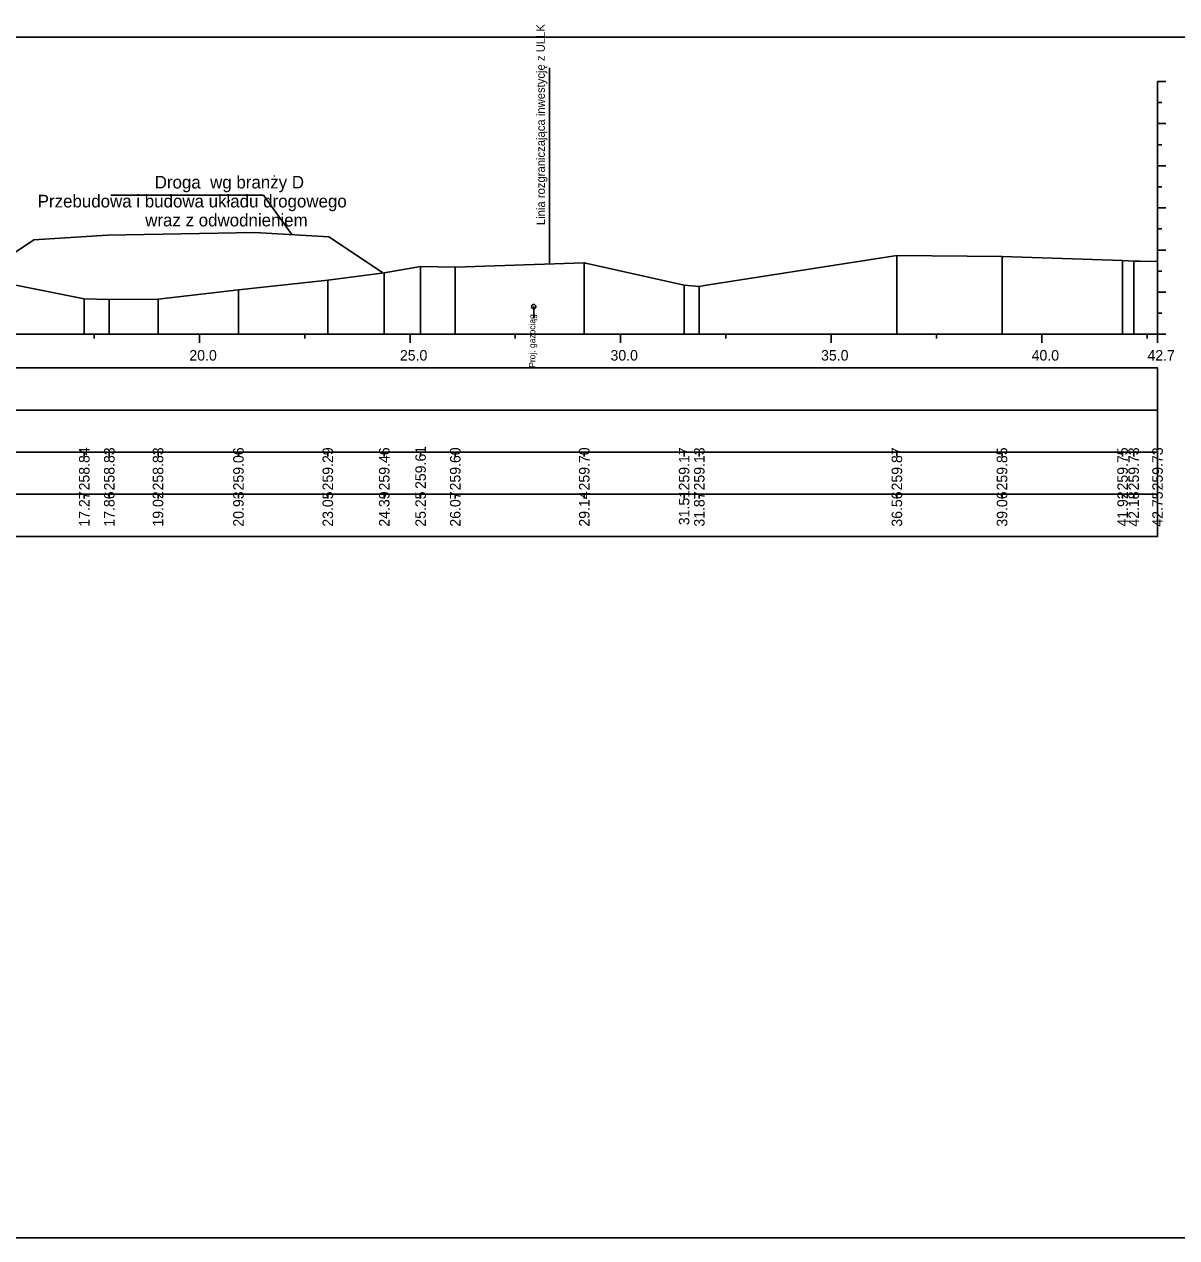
# Model space of a CAD drawing. Extents: x 6516023 to 6560129, y 5513077 to 5529206.
# Drawn here: x 6517871.05 to 6517898.42, y 5514518.16 to 5514546.97 of the extents above; entities that cross this region are included whole.
import ezdxf

# ---------------------------------------------------------------- set-up
doc = ezdxf.new("R2010")
doc.units = 0
for name, color, linetype in [('TOR_PRZEK_P-inne branze', 7, 'Continuous'), ('TOR_PRZEK_P-kable', 7, 'Continuous'), ('TOR_PRZEK_P-tabelka istniejace', 7, 'Continuous'), ('TOR_PRZEK_P-tabelka projektowane', 7, 'Continuous'), ('TOR_PRZEK_P-teren istniejacy', 7, 'Continuous'), ('TOR_PRZEK_P-uklad odniesienia', 7, 'Continuous'), ('TOR_PS_T-granica PKP-projektowana', 7, 'Continuous'), ('TOR_RAMKI-ramka+tabelka 1', 7, 'Continuous')]:
    doc.layers.add(name, color=color, linetype=linetype)

msp = doc.modelspace()

# ---------------------------------------------------------------- linework, layer by layer
at = {"layer": 'TOR_PRZEK_P-inne branze'}
for p, q in [((6517876.731, 5514542.907), (6517873.106, 5514542.907)), ((6517877.407, 5514541.973), (6517876.731, 5514542.907))]:
    msp.add_line(p, q, dxfattribs=at)
msp.add_lwpolyline([(6517869.793, 5514540.858), (6517871.282, 5514541.85), (6517873.032, 5514541.955), (6517874.782, 5514541.99), (6517876.532, 5514542.025), (6517878.282, 5514541.92), (6517879.558, 5514541.069)], dxfattribs=at)
at = {"layer": 'TOR_PRZEK_P-kable'}
msp.add_line((6517883.151, 5514540.263), (6517883.151, 5514539.993), dxfattribs=at)
msp.add_circle((6517883.151, 5514540.263), 0.05, dxfattribs=at)
at = {"layer": 'TOR_PRZEK_P-tabelka istniejace'}
for p, q in [((6517872.478, 5514536.706), (6517872.478, 5514536.806)), ((6517873.072, 5514536.706), (6517873.072, 5514536.806)), ((6517874.229, 5514536.706), (6517874.229, 5514536.806)), ((6517876.139, 5514536.706), (6517876.139, 5514536.806)), ((6517878.261, 5514536.706), (6517878.261, 5514536.806)), ((6517879.601, 5514536.706), (6517879.601, 5514536.806)), ((6517880.464, 5514536.706), (6517880.464, 5514536.806)), ((6517881.287, 5514536.706), (6517881.287, 5514536.806)), ((6517884.35, 5514536.706), (6517884.35, 5514536.806)), ((6517886.722, 5514536.706), (6517886.722, 5514536.806)), ((6517887.082, 5514536.706), (6517887.082, 5514536.806)), ((6517891.774, 5514536.706), (6517891.774, 5514536.806)), ((6517894.27, 5514536.706), (6517894.27, 5514536.806)), ((6517897.133, 5514536.706), (6517897.133, 5514536.806)), ((6517897.397, 5514536.706), (6517897.397, 5514536.806)), ((6517897.963, 5514536.706), (6517897.963, 5514536.806)), ((6517814.163, 5514535.806), (6517897.963, 5514535.806)), ((6517872.478, 5514535.706), (6517872.478, 5514535.806)), ((6517873.072, 5514535.706), (6517873.072, 5514535.806)), ((6517874.229, 5514535.706), (6517874.229, 5514535.806)), ((6517876.139, 5514535.706), (6517876.139, 5514535.806)), ((6517878.261, 5514535.706), (6517878.261, 5514535.806)), ((6517879.601, 5514535.706), (6517879.601, 5514535.806)), ((6517880.464, 5514535.706), (6517880.464, 5514535.806)), ((6517881.287, 5514535.706), (6517881.287, 5514535.806)), ((6517884.35, 5514535.706), (6517884.35, 5514535.806)), ((6517886.722, 5514535.706), (6517886.722, 5514535.806)), ((6517887.082, 5514535.706), (6517887.082, 5514535.806)), ((6517891.774, 5514535.706), (6517891.774, 5514535.806)), ((6517894.27, 5514535.706), (6517894.27, 5514535.806)), ((6517897.133, 5514535.706), (6517897.133, 5514535.806)), ((6517897.397, 5514535.706), (6517897.397, 5514535.806)), ((6517897.963, 5514535.706), (6517897.963, 5514535.806))]:
    msp.add_line(p, q, dxfattribs=at)
for points in [[(6517884.35, 5514541.303), (6517884.35, 5514539.806), (6517884.35, 5514539.676), (6517884.35, 5514539.606)], [(6517891.774, 5514541.477), (6517891.774, 5514539.806), (6517891.774, 5514539.676), (6517891.774, 5514539.606)], [(6517894.27, 5514541.452), (6517894.27, 5514539.806), (6517894.27, 5514539.676), (6517894.27, 5514539.606)], [(6517897.133, 5514541.354), (6517897.133, 5514539.806), (6517897.133, 5514539.676), (6517897.133, 5514539.606)], [(6517897.397, 5514541.34), (6517897.397, 5514539.806), (6517897.397, 5514539.676), (6517897.397, 5514539.606)], [(6517897.963, 5514541.335), (6517897.963, 5514539.806), (6517897.963, 5514539.676), (6517897.963, 5514539.606)], [(6517879.601, 5514541.064), (6517879.601, 5514539.806), (6517879.601, 5514539.676), (6517879.601, 5514539.606)], [(6517880.464, 5514541.215), (6517880.464, 5514539.806), (6517880.464, 5514539.676), (6517880.464, 5514539.606)], [(6517881.287, 5514541.202), (6517881.287, 5514539.806), (6517881.287, 5514539.676), (6517881.287, 5514539.606)], [(6517876.139, 5514540.663), (6517876.139, 5514539.806), (6517876.139, 5514539.676), (6517876.139, 5514539.606)], [(6517878.261, 5514540.894), (6517878.261, 5514539.806), (6517878.261, 5514539.676), (6517878.261, 5514539.606)], [(6517886.722, 5514540.775), (6517886.722, 5514539.806), (6517886.722, 5514539.676), (6517886.722, 5514539.606)], [(6517887.082, 5514540.736), (6517887.082, 5514539.806), (6517887.082, 5514539.676), (6517887.082, 5514539.606)], [(6517872.478, 5514540.447), (6517872.478, 5514539.806), (6517872.478, 5514539.676), (6517872.478, 5514539.606)], [(6517873.072, 5514540.432), (6517873.072, 5514539.806), (6517873.072, 5514539.676), (6517873.072, 5514539.606)], [(6517874.229, 5514540.438), (6517874.229, 5514539.806), (6517874.229, 5514539.676), (6517874.229, 5514539.606)]]:
    msp.add_lwpolyline(points, dxfattribs=at)
msp.add_lwpolyline([(6517814.163, 5514536.806), (6517814.163, 5514534.806), (6517897.963, 5514534.806), (6517897.963, 5514536.806)], close=True, dxfattribs=at)
at = {"layer": 'TOR_PRZEK_P-tabelka projektowane'}
msp.add_line((6517814.163, 5514537.806), (6517897.963, 5514537.806), dxfattribs=at)
msp.add_lwpolyline([(6517814.163, 5514538.806), (6517814.163, 5514536.806), (6517897.963, 5514536.806), (6517897.963, 5514538.806)], close=True, dxfattribs=at)
at = {"layer": 'TOR_PRZEK_P-teren istniejacy'}
msp.add_lwpolyline([(6517870.449, 5514540.853), (6517872.478, 5514540.447), (6517873.072, 5514540.432), (6517874.229, 5514540.438), (6517876.139, 5514540.663), (6517878.261, 5514540.894), (6517879.601, 5514541.064), (6517880.464, 5514541.215), (6517881.287, 5514541.202), (6517884.35, 5514541.303), (6517886.722, 5514540.775), (6517887.082, 5514540.736), (6517887.25, 5514540.775), (6517891.774, 5514541.477), (6517894.27, 5514541.452), (6517897.133, 5514541.354), (6517897.397, 5514541.34), (6517897.551, 5514541.338), (6517897.963, 5514541.335)], dxfattribs=at)
at = {"layer": 'TOR_PRZEK_P-uklad odniesienia'}
for p, q in [((6517897.963, 5514545.606), (6517897.963, 5514539.606)), ((6517898.163, 5514545.606), (6517897.963, 5514545.606)), ((6517898.063, 5514545.106), (6517897.963, 5514545.106)), ((6517898.163, 5514544.606), (6517897.963, 5514544.606)), ((6517898.063, 5514544.106), (6517897.963, 5514544.106)), ((6517898.163, 5514543.606), (6517897.963, 5514543.606)), ((6517898.063, 5514543.106), (6517897.963, 5514543.106)), ((6517898.163, 5514542.606), (6517897.963, 5514542.606)), ((6517898.063, 5514542.106), (6517897.963, 5514542.106)), ((6517898.163, 5514541.606), (6517897.963, 5514541.606)), ((6517898.063, 5514541.106), (6517897.963, 5514541.106)), ((6517898.163, 5514540.606), (6517897.963, 5514540.606)), ((6517898.063, 5514540.106), (6517897.963, 5514540.106)), ((6517817.963, 5514539.606), (6517897.963, 5514539.606)), ((6517872.713, 5514539.506), (6517872.713, 5514539.606)), ((6517875.213, 5514539.406), (6517875.213, 5514539.606)), ((6517877.713, 5514539.506), (6517877.713, 5514539.606)), ((6517880.213, 5514539.406), (6517880.213, 5514539.606)), ((6517882.713, 5514539.506), (6517882.713, 5514539.606)), ((6517885.213, 5514539.406), (6517885.213, 5514539.606)), ((6517887.713, 5514539.506), (6517887.713, 5514539.606)), ((6517890.213, 5514539.406), (6517890.213, 5514539.606)), ((6517892.713, 5514539.506), (6517892.713, 5514539.606)), ((6517895.213, 5514539.406), (6517895.213, 5514539.606)), ((6517897.713, 5514539.506), (6517897.713, 5514539.606)), ((6517897.963, 5514539.406), (6517897.963, 5514539.606)), ((6517898.163, 5514539.606), (6517897.963, 5514539.606))]:
    msp.add_line(p, q, dxfattribs=at)
at = {"layer": 'TOR_PS_T-granica PKP-projektowana'}
msp.add_line((6517883.528, 5514541.275), (6517883.528, 5514545.933), dxfattribs=at)
at = {"layer": 'TOR_RAMKI-ramka+tabelka 1'}
msp.add_lwpolyline([(6517724.513, 5514546.656), (6517972.013, 5514546.656), (6517972.013, 5514518.156), (6517724.513, 5514518.156)], close=True, dxfattribs=at)

# ---------------------------------------------------------------- texts
at = {"layer": 'TOR_PRZEK_P-inne branze'}
for s, p in [('Droga  wg branży D', (6517874.151, 5514543.067)), ('Przebudowa i budowa układu drogowego', (6517871.373, 5514542.617)), ('wraz z odwodnieniem ', (6517873.925, 5514542.167))]:
    msp.add_text(s, height=0.3, dxfattribs=at).set_placement(p)
at = {"layer": 'TOR_PRZEK_P-kable'}
msp.add_text('Proj. gazociąg', height=0.14999, rotation=90.0511, dxfattribs=at).set_placement((6517883.189, 5514538.811))
at = {"layer": 'TOR_PRZEK_P-tabelka istniejace'}
for s, p in [('258.84', (6517872.603, 5514535.899)), ('258.83', (6517873.197, 5514535.898)), ('258.83', (6517874.354, 5514535.898)), ('259.06', (6517876.264, 5514535.898)), ('259.29', (6517878.386, 5514535.898)), ('259.46', (6517879.726, 5514535.898)), ('259.61', (6517880.589, 5514535.933)), ('259.60', (6517881.412, 5514535.898)), ('259.70', (6517884.475, 5514535.898)), ('259.17', (6517886.847, 5514535.898)), ('259.13', (6517887.207, 5514535.898)), ('259.87', (6517891.899, 5514535.898)), ('259.85', (6517894.395, 5514535.897)), ('259.75', (6517897.258, 5514535.897)), ('259.73', (6517897.522, 5514535.898)), ('259.73', (6517898.088, 5514535.898)), ('17.27', (6517872.603, 5514535.038)), ('17.86', (6517873.197, 5514535.038)), ('19.02', (6517874.354, 5514535.04)), ('20.93', (6517876.264, 5514535.038)), ('23.05', (6517878.386, 5514535.037)), ('24.39', (6517879.726, 5514535.038)), ('25.25', (6517880.589, 5514535.037)), ('26.07', (6517881.412, 5514535.038)), ('29.14', (6517884.475, 5514535.039)), ('31.51', (6517886.847, 5514535.073)), ('31.87', (6517887.207, 5514535.038)), ('36.56', (6517891.899, 5514535.038)), ('39.06', (6517894.395, 5514535.038)), ('41.92', (6517897.258, 5514535.04)), ('42.18', (6517897.522, 5514535.038)), ('42.75', (6517898.088, 5514535.037))]:
    msp.add_text(s, height=0.25, rotation=90, dxfattribs=at).set_placement(p)
at = {"layer": 'TOR_PRZEK_P-uklad odniesienia'}
for s, p in [('20.0', (6517874.974, 5514538.981)), ('25.0', (6517879.974, 5514538.981)), ('30.0', (6517884.974, 5514538.981)), ('35.0', (6517889.974, 5514538.981)), ('40.0', (6517894.974, 5514538.981)), ('42.7', (6517897.724, 5514538.981))]:
    msp.add_text(s, height=0.25, dxfattribs=at).set_placement(p)
at = {"layer": 'TOR_PS_T-granica PKP-projektowana'}
msp.add_text('Linia rozgraniczająca inwestycję z ULLK', height=0.2, rotation=90.0511, dxfattribs=at).set_placement((6517883.417, 5514542.197))

doc.saveas('drawing.dxf')
